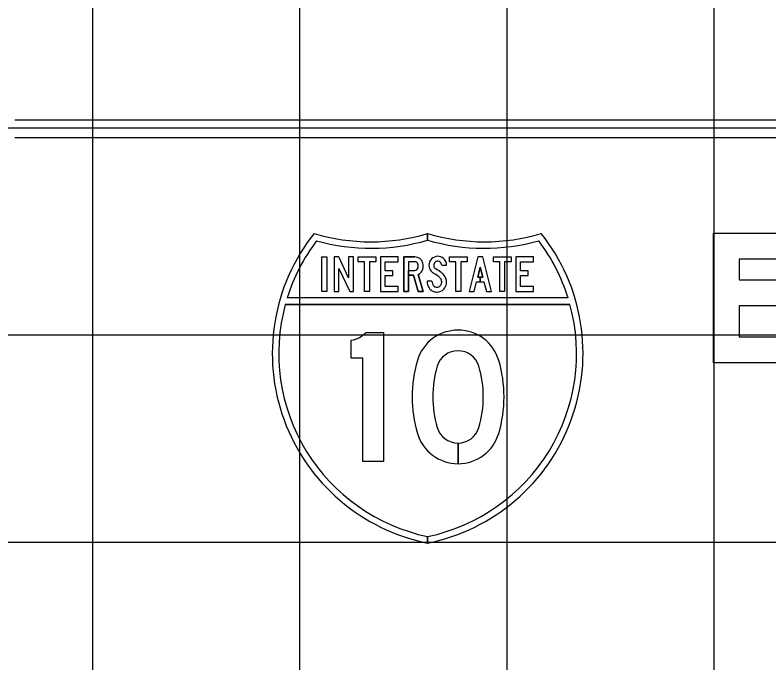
# Model space of a CAD drawing. Extents: x 1797809 to 2198143, y 249608 to 1237864.
# Drawn here: x 2195945.96 to 2195953.23, y 1237292.94 to 1237299.2 of the extents above; entities that cross this region are included whole.
import ezdxf

# ---------------------------------------------------------------- set-up
doc = ezdxf.new("R2010")
doc.units = 0
for name, color, linetype in [('GSBWFILL', 7, 'Continuous'), ('GSCOLORFILL', 7, 'Continuous'), ('GSOUTLINE', 7, 'Continuous'), ('GSSHT', 7, 'Continuous')]:
    doc.layers.add(name, color=color, linetype=linetype)

msp = doc.modelspace()

# ---------------------------------------------------------------- linework, layer by layer
at = {"layer": 'GSBWFILL'}
for p, q in [((2195949.8159, 1237296.7296), (2195949.8159, 1237296.7296)), ((2195950.2328, 1237294.863), (2195950.2328, 1237295.0624)), ((2195950.2329, 1237295.0624), (2195950.2329, 1237294.863))]:
    msp.add_line(p, q, dxfattribs=at)
for points in [[(2195953.6097, 1237297.0884), (2195953.6097, 1237296.8384), (2195952.9472, 1237296.8384), (2195952.9472, 1237296.6384), (2195953.3222, 1237296.6384), (2195953.3222, 1237296.3884), (2195952.9472, 1237296.3884), (2195952.9472, 1237296.0884), (2195953.6222, 1237296.0884), (2195953.6222, 1237295.8384), (2195952.6972, 1237295.8384), (2195952.6972, 1237297.0884)], [(2195948.9186, 1237296.8598), (2195948.9654, 1237296.8598), (2195948.9654, 1237296.5261), (2195948.9186, 1237296.5261)], [(2195949.1863, 1237296.5261), (2195949.2232, 1237296.5261), (2195949.2232, 1237296.8598), (2195949.1763, 1237296.8598), (2195949.1763, 1237296.6581), (2195949.082, 1237296.8598), (2195949.0358, 1237296.8598), (2195949.0358, 1237296.5261), (2195949.0826, 1237296.5261), (2195949.0826, 1237296.748)], [(2195949.3298, 1237296.8131), (2195949.2679, 1237296.8131), (2195949.2679, 1237296.8598), (2195949.4386, 1237296.8598), (2195949.4386, 1237296.8131), (2195949.3767, 1237296.8131), (2195949.3767, 1237296.5261), (2195949.3298, 1237296.5261)], [(2195949.5302, 1237296.5728), (2195949.5302, 1237296.6796), (2195949.6035, 1237296.6796), (2195949.6035, 1237296.7263), (2195949.5302, 1237296.7263), (2195949.5302, 1237296.8131), (2195949.654, 1237296.8131), (2195949.654, 1237296.8598), (2195949.4833, 1237296.8598), (2195949.4833, 1237296.5261), (2195949.654, 1237296.5261), (2195949.654, 1237296.5728)], [(2195950.2122, 1237296.8131), (2195950.1503, 1237296.8131), (2195950.1503, 1237296.8598), (2195950.3209, 1237296.8598), (2195950.3209, 1237296.8131), (2195950.259, 1237296.8131), (2195950.259, 1237296.5261), (2195950.2122, 1237296.5261)], [(2195950.4472, 1237296.6646), (2195950.4231, 1237296.6646), (2195950.4472, 1237296.7606), (2195950.4713, 1237296.6646), (2195950.4472, 1237296.6646), (2195950.4472, 1237296.6178), (2195950.483, 1237296.6178), (2195950.506, 1237296.5261), (2195950.5543, 1237296.5261), (2195950.4706, 1237296.8598), (2195950.4238, 1237296.8598), (2195950.3401, 1237296.5261), (2195950.3884, 1237296.5261), (2195950.4114, 1237296.6178), (2195950.4472, 1237296.6178)], [(2195950.6354, 1237296.8131), (2195950.5735, 1237296.8131), (2195950.5735, 1237296.8598), (2195950.7441, 1237296.8598), (2195950.7441, 1237296.8131), (2195950.6822, 1237296.8131), (2195950.6822, 1237296.5261), (2195950.6354, 1237296.5261)], [(2195950.8357, 1237296.5728), (2195950.8357, 1237296.6796), (2195950.9091, 1237296.6796), (2195950.9091, 1237296.7263), (2195950.8357, 1237296.7263), (2195950.8357, 1237296.8131), (2195950.9596, 1237296.8131), (2195950.9596, 1237296.8598), (2195950.7889, 1237296.8598), (2195950.7889, 1237296.5261), (2195950.9596, 1237296.5261), (2195950.9596, 1237296.5728)]]:
    msp.add_lwpolyline(points, close=True, dxfattribs=at)
for points in [[(2195949.8159, 1237296.8131), (2195949.7552, 1237296.8131), (2195949.7552, 1237296.5261), (2195949.7083, 1237296.5261), (2195949.7083, 1237296.8598), (2195949.8159, 1237296.8598)], [(2195950.0747, 1237296.7794), (2195950.1215, 1237296.7794)], [(2195949.8489, 1237296.6902), (2195949.8957, 1237296.5261), (2195949.847, 1237296.5261), (2195949.8022, 1237296.6829), (2195949.7552, 1237296.6829), (2195949.7552, 1237296.7296), (2195949.8159, 1237296.7296)], [(2195949.981, 1237296.6243), (2195949.9341, 1237296.6243)], [(2195949.3453, 1237296.1313), (2195949.5141, 1237296.1313), (2195949.5141, 1237294.8848), (2195949.3141, 1237294.8848), (2195949.3141, 1237295.882), (2195949.2016, 1237295.882), (2195949.2016, 1237296.0554)]]:
    msp.add_lwpolyline(points, dxfattribs=at)
for centre, major_axis, ratio, start_param, end_param in [((2195949.8159, 1237296.7814), (0.0786, 0), 0.997234, 0.242366, 1.570796), ((2195950.0368, 1237296.7796), (0.0862, 0), 0.997231, 1.570795, 3.141593), ((2195950.0368, 1237296.7826), (0.0833, 0), 0.997231, 0.8496, 1.570796), ((2195950.034, 1237296.7794), (0.0875, 0), 0.997231, 0, 0.8496), ((2195949.8159, 1237296.7814), (0.0318, 0), 0.997234, 0.242366, 1.570796), ((2195949.8159, 1237296.7613), (0.0318, 0), 0.997234, 4.712389, 6.040819), ((2195949.7753, 1237296.7713), (0.0736, 0), 0.997234, 6.040819, 6.525551), ((2195949.7753, 1237296.7713), (0.1205, 0), 0.997234, 6.040819, 6.525551), ((2195950.037, 1237296.7796), (0.0864, 0), 0.997231, 3.141593, 3.892391), ((2195950.0368, 1237296.7796), (0.0394, 0), 0.997231, 1.570794, 3.141592), ((2195950.037, 1237296.7796), (0.0395, 0), 0.997231, 3.141593, 3.892391), ((2195950.0512, 1237296.7929), (0.059, 0), 0.997231, 3.892391, 4.138257), ((2195950.0368, 1237296.7826), (0.0364, 0), 0.997231, 0.8496, 1.570796), ((2195950.034, 1237296.7794), (0.0406, 0), 0.997231, 0, 0.8496), ((2195949.8159, 1237296.7613), (0.0786, 0), 0.997234, 5.145616, 6.040819), ((2195950.0512, 1237296.7929), (0.1058, 0), 0.997231, 3.892391, 4.138257), ((2195948.9495, 1237295.0943), (1.9227, 0), 0.997231, 0.966754, 0.996664), ((2195948.9495, 1237295.0943), (1.9696, 0), 0.997231, 0.966754, 0.996664), ((2195949.9863, 1237296.5926), (0.1441, 0), 0.997231, 0.66121, 0.966754), ((2195950.0196, 1237296.6184), (0.1019, 0), 0.997231, 6.283185, 6.944395), ((2195950.0575, 1237296.6243), (0.1234, 0), 0.997231, 3.141605, 3.480717), ((2195950.0575, 1237296.6243), (0.0766, 0), 0.997231, 3.141612, 3.480715), ((2195949.9863, 1237296.5926), (0.0973, 0), 0.997231, 0.66121, 0.966754), ((2195950.022, 1237296.6165), (0.0525, 0), 0.997231, 5.537873, 6.123713), ((2195950.0196, 1237296.6184), (0.0551, 0), 0.997231, 6.283185, 6.944395), ((2195950.0101, 1237296.6184), (0.0646, 0), 0.997231, 6.123713, 6.283185), ((2195950.0101, 1237296.6184), (0.1114, 0), 0.997231, 6.123713, 6.283185), ((2195950.0364, 1237296.6168), (0.101, 0), 0.997231, 3.480721, 4.002272), ((2195950.0227, 1237296.6009), (0.0799, 0), 0.997231, 4.002272, 4.382154), ((2195950.0364, 1237296.6168), (0.0541, 0), 0.997231, 3.480721, 4.002272), ((2195950.0227, 1237296.6009), (0.0331, 0), 0.997231, 4.002272, 4.382154), ((2195950.0285, 1237296.6178), (0.051, 0), 0.997231, 4.382154, 4.712389), ((2195950.0285, 1237296.6105), (0.0437, 0), 0.997231, 4.712389, 5.537873), ((2195950.0285, 1237296.6105), (0.0905, 0), 0.997231, 4.712389, 5.537873), ((2195950.022, 1237296.6165), (0.0994, 0), 0.997231, 5.537873, 6.123713), ((2195950.0285, 1237296.6178), (0.0979, 0), 0.997231, 4.382154, 4.712389), ((2195949.1677, 1237296.2926), (0.2403, 0), 0.99723, 4.854019, 5.544602), ((2195950.2328, 1237295.7447), (0.4095, 0), 0.99723, 0.286277, 2.855316), ((2195950.2328, 1237295.7447), (0.2095, 0), 0.99723, 0.286277, 2.855316), ((2195951.0391, 1237295.5081), (1.25, 0), 0.99723, 2.855316, 3.42787), ((2195951.0391, 1237295.5081), (1.05, 0), 0.99723, 2.855316, 3.42787), ((2195949.4266, 1237295.5081), (1.05, 0), 0.99723, 5.996908, 6.569462), ((2195949.4266, 1237295.5081), (1.25, 0), 0.99723, 5.996908, 6.569462), ((2195950.2328, 1237295.2714), (0.4095, 0), 0.99723, 3.42787, 4.712389), ((2195950.2328, 1237295.2714), (0.2095, 0), 0.99723, 3.42787, 4.712389), ((2195950.2328, 1237295.2714), (0.2095, 0), 0.99723, 4.712687, 5.996908), ((2195950.2328, 1237295.2714), (0.4095, 0), 0.99723, 4.712542, 5.996908)]:
    msp.add_ellipse(centre, major_axis=major_axis, ratio=ratio, start_param=start_param, end_param=end_param, dxfattribs=at)
at = {"layer": 'GSCOLORFILL'}
for p, q in [((2195958.9556, 1237298.1801), (2195945.9556, 1237298.1801)), ((2195945.9556, 1237298.0134), (2195958.9556, 1237298.0134)), ((2195949.8159, 1237296.7296), (2195949.8159, 1237296.7296)), ((2195950.2328, 1237294.863), (2195950.2328, 1237295.0624)), ((2195950.2329, 1237295.0624), (2195950.2329, 1237294.863))]:
    msp.add_line(p, q, dxfattribs=at)
for points in [[(2195949.9391, 1237297.087), (2195949.9391, 1237297.0219)], [(2195949.9391, 1237297.0219), (2195949.9391, 1237297.087)], [(2195949.8159, 1237296.8131), (2195949.7552, 1237296.8131), (2195949.7552, 1237296.5261), (2195949.7083, 1237296.5261), (2195949.7083, 1237296.8598), (2195949.8159, 1237296.8598)], [(2195950.0747, 1237296.7794), (2195950.1215, 1237296.7794)], [(2195949.8489, 1237296.6902), (2195949.8957, 1237296.5261), (2195949.847, 1237296.5261), (2195949.8022, 1237296.6829), (2195949.7552, 1237296.6829), (2195949.7552, 1237296.7296), (2195949.8159, 1237296.7296)], [(2195949.981, 1237296.6243), (2195949.9341, 1237296.6243)], [(2195951.2949, 1237296.4637), (2195948.5832, 1237296.4637)], [(2195948.565, 1237296.4014), (2195951.3131, 1237296.4014)], [(2195951.3131, 1237296.4014), (2195948.565, 1237296.4014)], [(2195949.3453, 1237296.1313), (2195949.5141, 1237296.1313), (2195949.5141, 1237294.8848), (2195949.3141, 1237294.8848), (2195949.3141, 1237295.882), (2195949.2016, 1237295.882), (2195949.2016, 1237296.0554)], [(2195949.9391, 1237294.0953), (2195949.9391, 1237294.159)], [(2195949.9391, 1237294.159), (2195949.9391, 1237294.0953)]]:
    msp.add_lwpolyline(points, dxfattribs=at)
for points in [[(2195953.6097, 1237297.0884), (2195953.6097, 1237296.8384), (2195952.9472, 1237296.8384), (2195952.9472, 1237296.6384), (2195953.3222, 1237296.6384), (2195953.3222, 1237296.3884), (2195952.9472, 1237296.3884), (2195952.9472, 1237296.0884), (2195953.6222, 1237296.0884), (2195953.6222, 1237295.8384), (2195952.6972, 1237295.8384), (2195952.6972, 1237297.0884)], [(2195948.9186, 1237296.8598), (2195948.9654, 1237296.8598), (2195948.9654, 1237296.5261), (2195948.9186, 1237296.5261)], [(2195949.1863, 1237296.5261), (2195949.2232, 1237296.5261), (2195949.2232, 1237296.8598), (2195949.1763, 1237296.8598), (2195949.1763, 1237296.6581), (2195949.082, 1237296.8598), (2195949.0358, 1237296.8598), (2195949.0358, 1237296.5261), (2195949.0826, 1237296.5261), (2195949.0826, 1237296.748)], [(2195949.3298, 1237296.8131), (2195949.2679, 1237296.8131), (2195949.2679, 1237296.8598), (2195949.4386, 1237296.8598), (2195949.4386, 1237296.8131), (2195949.3767, 1237296.8131), (2195949.3767, 1237296.5261), (2195949.3298, 1237296.5261)], [(2195949.5302, 1237296.5728), (2195949.5302, 1237296.6796), (2195949.6035, 1237296.6796), (2195949.6035, 1237296.7263), (2195949.5302, 1237296.7263), (2195949.5302, 1237296.8131), (2195949.654, 1237296.8131), (2195949.654, 1237296.8598), (2195949.4833, 1237296.8598), (2195949.4833, 1237296.5261), (2195949.654, 1237296.5261), (2195949.654, 1237296.5728)], [(2195950.2122, 1237296.8131), (2195950.1503, 1237296.8131), (2195950.1503, 1237296.8598), (2195950.3209, 1237296.8598), (2195950.3209, 1237296.8131), (2195950.259, 1237296.8131), (2195950.259, 1237296.5261), (2195950.2122, 1237296.5261)], [(2195950.4472, 1237296.6646), (2195950.4231, 1237296.6646), (2195950.4472, 1237296.7606), (2195950.4713, 1237296.6646), (2195950.4472, 1237296.6646), (2195950.4472, 1237296.6178), (2195950.483, 1237296.6178), (2195950.506, 1237296.5261), (2195950.5543, 1237296.5261), (2195950.4706, 1237296.8598), (2195950.4238, 1237296.8598), (2195950.3401, 1237296.5261), (2195950.3884, 1237296.5261), (2195950.4114, 1237296.6178), (2195950.4472, 1237296.6178)], [(2195950.6354, 1237296.8131), (2195950.5735, 1237296.8131), (2195950.5735, 1237296.8598), (2195950.7441, 1237296.8598), (2195950.7441, 1237296.8131), (2195950.6822, 1237296.8131), (2195950.6822, 1237296.5261), (2195950.6354, 1237296.5261)], [(2195950.8357, 1237296.5728), (2195950.8357, 1237296.6796), (2195950.9091, 1237296.6796), (2195950.9091, 1237296.7263), (2195950.8357, 1237296.7263), (2195950.8357, 1237296.8131), (2195950.9596, 1237296.8131), (2195950.9596, 1237296.8598), (2195950.7889, 1237296.8598), (2195950.7889, 1237296.5261), (2195950.9596, 1237296.5261), (2195950.9596, 1237296.5728)]]:
    msp.add_lwpolyline(points, close=True, dxfattribs=at)
for centre, major_axis, ratio, start_param, end_param in [((2195950.3141, 1237295.9273), (1.875, 0), 0.99723, 2.472588, 4.511032), ((2195949.3912, 1237298.8752), (1.875, 0), 0.99723, 4.415842, 5.008936), ((2195949.5641, 1237295.9273), (1.875, 0), 0.99723, 4.913764, 6.95219), ((2195950.487, 1237298.8752), (1.875, 0), 0.99723, 4.41586, 5.008936), ((2195950.3141, 1237295.9273), (1.8125, 0), 0.99723, 2.495747, 2.84029), ((2195949.3912, 1237298.8752), (1.9375, 0), 0.99723, 4.438241, 4.999094), ((2195950.487, 1237298.8752), (1.9375, 0), 0.99723, 4.425702, 4.986537), ((2195949.5641, 1237295.9273), (1.8125, 0), 0.99723, 0.301302, 0.645846), ((2195949.8159, 1237296.7814), (0.0786, 0), 0.997234, 0.242366, 1.570796), ((2195950.0368, 1237296.7796), (0.0862, 0), 0.997231, 1.570795, 3.141593), ((2195950.0368, 1237296.7826), (0.0833, 0), 0.997231, 0.8496, 1.570796), ((2195950.034, 1237296.7794), (0.0875, 0), 0.997231, 0, 0.8496), ((2195949.8159, 1237296.7814), (0.0318, 0), 0.997234, 0.242366, 1.570796), ((2195949.8159, 1237296.7613), (0.0318, 0), 0.997234, 4.712389, 6.040819), ((2195949.7753, 1237296.7713), (0.0736, 0), 0.997234, 6.040819, 6.525551), ((2195949.7753, 1237296.7713), (0.1205, 0), 0.997234, 6.040819, 6.525551), ((2195950.037, 1237296.7796), (0.0864, 0), 0.997231, 3.141593, 3.892391), ((2195950.0368, 1237296.7796), (0.0394, 0), 0.997231, 1.570794, 3.141592), ((2195950.037, 1237296.7796), (0.0395, 0), 0.997231, 3.141593, 3.892391), ((2195950.0512, 1237296.7929), (0.059, 0), 0.997231, 3.892391, 4.138257), ((2195950.0368, 1237296.7826), (0.0364, 0), 0.997231, 0.8496, 1.570796), ((2195950.034, 1237296.7794), (0.0406, 0), 0.997231, 0, 0.8496), ((2195949.8159, 1237296.7613), (0.0786, 0), 0.997234, 5.145616, 6.040819), ((2195950.0512, 1237296.7929), (0.1058, 0), 0.997231, 3.892391, 4.138257), ((2195948.9495, 1237295.0943), (1.9227, 0), 0.997231, 0.966754, 0.996664), ((2195948.9495, 1237295.0943), (1.9696, 0), 0.997231, 0.966754, 0.996664), ((2195949.9863, 1237296.5926), (0.1441, 0), 0.997231, 0.66121, 0.966754), ((2195950.0196, 1237296.6184), (0.1019, 0), 0.997231, 6.283185, 6.944395), ((2195950.0575, 1237296.6243), (0.1234, 0), 0.997231, 3.141605, 3.480717), ((2195950.0575, 1237296.6243), (0.0766, 0), 0.997231, 3.141612, 3.480715), ((2195949.9863, 1237296.5926), (0.0973, 0), 0.997231, 0.66121, 0.966754), ((2195950.022, 1237296.6165), (0.0525, 0), 0.997231, 5.537873, 6.123713), ((2195950.0196, 1237296.6184), (0.0551, 0), 0.997231, 6.283185, 6.944395), ((2195950.0101, 1237296.6184), (0.0646, 0), 0.997231, 6.123713, 6.283185), ((2195950.0101, 1237296.6184), (0.1114, 0), 0.997231, 6.123713, 6.283185), ((2195950.0364, 1237296.6168), (0.101, 0), 0.997231, 3.480721, 4.002272), ((2195950.0227, 1237296.6009), (0.0799, 0), 0.997231, 4.002272, 4.382154), ((2195950.0364, 1237296.6168), (0.0541, 0), 0.997231, 3.480721, 4.002272), ((2195950.0227, 1237296.6009), (0.0331, 0), 0.997231, 4.002272, 4.382154), ((2195950.0285, 1237296.6178), (0.051, 0), 0.997231, 4.382154, 4.712389), ((2195950.0285, 1237296.6105), (0.0437, 0), 0.997231, 4.712389, 5.537873), ((2195950.0285, 1237296.6105), (0.0905, 0), 0.997231, 4.712389, 5.537873), ((2195950.022, 1237296.6165), (0.0994, 0), 0.997231, 5.537873, 6.123713), ((2195950.0285, 1237296.6178), (0.0979, 0), 0.997231, 4.382154, 4.712389), ((2195950.3141, 1237295.9273), (1.8125, 0), 0.99723, 2.876207, 4.503988), ((2195949.5641, 1237295.9273), (1.8125, 0), 0.99723, 4.920809, 6.548571), ((2195949.1677, 1237296.2926), (0.2403, 0), 0.99723, 4.854019, 5.544602), ((2195950.2328, 1237295.7447), (0.4095, 0), 0.99723, 0.286277, 2.855316), ((2195950.2328, 1237295.7447), (0.2095, 0), 0.99723, 0.286277, 2.855316), ((2195951.0391, 1237295.5081), (1.25, 0), 0.99723, 2.855316, 3.42787), ((2195951.0391, 1237295.5081), (1.05, 0), 0.99723, 2.855316, 3.42787), ((2195949.4266, 1237295.5081), (1.05, 0), 0.99723, 5.996908, 6.569462), ((2195949.4266, 1237295.5081), (1.25, 0), 0.99723, 5.996908, 6.569462), ((2195950.2328, 1237295.2714), (0.4095, 0), 0.99723, 3.42787, 4.712389), ((2195950.2328, 1237295.2714), (0.2095, 0), 0.99723, 3.42787, 4.712389), ((2195950.2328, 1237295.2714), (0.2095, 0), 0.99723, 4.712687, 5.996908), ((2195950.2328, 1237295.2714), (0.4095, 0), 0.99723, 4.712542, 5.996908)]:
    msp.add_ellipse(centre, major_axis=major_axis, ratio=ratio, start_param=start_param, end_param=end_param, dxfattribs=at)
at = {"layer": 'GSOUTLINE'}
for p, q in [((2195949.8159, 1237296.8598), (2195949.7083, 1237296.8598)), ((2195949.8159, 1237296.8131), (2195949.8159, 1237296.8131))]:
    msp.add_line(p, q, dxfattribs=at)
for points in [[(2195953.6097, 1237297.0884), (2195953.6097, 1237296.8384), (2195952.9472, 1237296.8384), (2195952.9472, 1237296.6384), (2195953.3222, 1237296.6384), (2195953.3222, 1237296.3884), (2195952.9472, 1237296.3884), (2195952.9472, 1237296.0884), (2195953.6222, 1237296.0884), (2195953.6222, 1237295.8384), (2195952.6972, 1237295.8384), (2195952.6972, 1237297.0884)], [(2195948.9186, 1237296.8598), (2195948.9654, 1237296.8598), (2195948.9654, 1237296.5261), (2195948.9186, 1237296.5261)], [(2195949.1863, 1237296.5261), (2195949.2232, 1237296.5261), (2195949.2232, 1237296.8598), (2195949.1763, 1237296.8598), (2195949.1763, 1237296.6581), (2195949.082, 1237296.8598), (2195949.0358, 1237296.8598), (2195949.0358, 1237296.5261), (2195949.0826, 1237296.5261), (2195949.0826, 1237296.748)], [(2195949.3298, 1237296.8131), (2195949.2679, 1237296.8131), (2195949.2679, 1237296.8598), (2195949.4386, 1237296.8598), (2195949.4386, 1237296.8131), (2195949.3767, 1237296.8131), (2195949.3767, 1237296.5261), (2195949.3298, 1237296.5261)], [(2195949.5302, 1237296.5728), (2195949.5302, 1237296.6796), (2195949.6035, 1237296.6796), (2195949.6035, 1237296.7263), (2195949.5302, 1237296.7263), (2195949.5302, 1237296.8131), (2195949.654, 1237296.8131), (2195949.654, 1237296.8598), (2195949.4833, 1237296.8598), (2195949.4833, 1237296.5261), (2195949.654, 1237296.5261), (2195949.654, 1237296.5728)], [(2195950.2122, 1237296.8131), (2195950.1503, 1237296.8131), (2195950.1503, 1237296.8598), (2195950.3209, 1237296.8598), (2195950.3209, 1237296.8131), (2195950.259, 1237296.8131), (2195950.259, 1237296.5261), (2195950.2122, 1237296.5261)], [(2195950.4114, 1237296.6178), (2195950.483, 1237296.6178), (2195950.506, 1237296.5261), (2195950.5543, 1237296.5261), (2195950.4706, 1237296.8598), (2195950.4238, 1237296.8598), (2195950.3401, 1237296.5261), (2195950.3884, 1237296.5261)], [(2195950.6354, 1237296.8131), (2195950.5735, 1237296.8131), (2195950.5735, 1237296.8598), (2195950.7441, 1237296.8598), (2195950.7441, 1237296.8131), (2195950.6822, 1237296.8131), (2195950.6822, 1237296.5261), (2195950.6354, 1237296.5261)], [(2195950.8357, 1237296.5728), (2195950.8357, 1237296.6796), (2195950.9091, 1237296.6796), (2195950.9091, 1237296.7263), (2195950.8357, 1237296.7263), (2195950.8357, 1237296.8131), (2195950.9596, 1237296.8131), (2195950.9596, 1237296.8598), (2195950.7889, 1237296.8598), (2195950.7889, 1237296.5261), (2195950.9596, 1237296.5261), (2195950.9596, 1237296.5728)], [(2195950.4713, 1237296.6646), (2195950.4472, 1237296.7606), (2195950.4231, 1237296.6646)]]:
    msp.add_lwpolyline(points, close=True, dxfattribs=at)
for points in [[(2195949.7083, 1237296.8598), (2195949.7083, 1237296.5261), (2195949.7552, 1237296.5261), (2195949.7552, 1237296.6829), (2195949.8022, 1237296.6829), (2195949.847, 1237296.5261), (2195949.8957, 1237296.5261), (2195949.8489, 1237296.6902)], [(2195949.8159, 1237296.8131), (2195949.7552, 1237296.8131), (2195949.7552, 1237296.7296), (2195949.8159, 1237296.7296)], [(2195950.0747, 1237296.7794), (2195950.1215, 1237296.7794)], [(2195949.981, 1237296.6243), (2195949.9341, 1237296.6243)], [(2195949.3453, 1237296.1313), (2195949.5141, 1237296.1313), (2195949.5141, 1237294.8848), (2195949.3141, 1237294.8848), (2195949.3141, 1237295.882), (2195949.2016, 1237295.882), (2195949.2016, 1237296.0554)]]:
    msp.add_lwpolyline(points, dxfattribs=at)
for centre, major_axis, ratio, start_param, end_param in [((2195949.8159, 1237296.7814), (0.0786, 0), 0.997234, 0.242366, 1.570796), ((2195950.0368, 1237296.7796), (0.0862, 0), 0.997231, 1.570795, 3.141593), ((2195950.0368, 1237296.7826), (0.0833, 0), 0.997231, 0.8496, 1.570796), ((2195950.034, 1237296.7794), (0.0875, 0), 0.997231, 0, 0.8496), ((2195949.8159, 1237296.7814), (0.0318, 0), 0.997234, 0.242366, 1.570796), ((2195949.8159, 1237296.7613), (0.0318, 0), 0.997234, 4.712389, 6.040819), ((2195949.7753, 1237296.7713), (0.0736, 0), 0.997234, 6.040819, 6.525551), ((2195949.7753, 1237296.7713), (0.1205, 0), 0.997234, 6.040819, 6.525551), ((2195950.037, 1237296.7796), (0.0864, 0), 0.997231, 3.141593, 3.892391), ((2195950.0368, 1237296.7796), (0.0394, 0), 0.997231, 1.570794, 3.141592), ((2195950.037, 1237296.7796), (0.0395, 0), 0.997231, 3.141593, 3.892391), ((2195950.0512, 1237296.7929), (0.059, 0), 0.997231, 3.892391, 4.138257), ((2195950.0368, 1237296.7826), (0.0364, 0), 0.997231, 0.8496, 1.570796), ((2195950.034, 1237296.7794), (0.0406, 0), 0.997231, 0, 0.8496), ((2195949.8159, 1237296.7613), (0.0786, 0), 0.997234, 5.145616, 6.040819), ((2195950.0512, 1237296.7929), (0.1058, 0), 0.997231, 3.892391, 4.138257), ((2195948.9495, 1237295.0943), (1.9227, 0), 0.997231, 0.966754, 0.996664), ((2195948.9495, 1237295.0943), (1.9696, 0), 0.997231, 0.966754, 0.996664), ((2195949.9863, 1237296.5926), (0.1441, 0), 0.997231, 0.66121, 0.966754), ((2195950.0196, 1237296.6184), (0.1019, 0), 0.997231, 6.283185, 6.944395), ((2195950.0575, 1237296.6243), (0.1234, 0), 0.997231, 3.141605, 3.480717), ((2195950.0575, 1237296.6243), (0.0766, 0), 0.997231, 3.141612, 3.480715), ((2195949.9863, 1237296.5926), (0.0973, 0), 0.997231, 0.66121, 0.966754), ((2195950.022, 1237296.6165), (0.0525, 0), 0.997231, 5.537873, 6.123713), ((2195950.0196, 1237296.6184), (0.0551, 0), 0.997231, 6.283185, 6.944395), ((2195950.0101, 1237296.6184), (0.0646, 0), 0.997231, 6.123713, 6.283185), ((2195950.0101, 1237296.6184), (0.1114, 0), 0.997231, 6.123713, 6.283185), ((2195950.0364, 1237296.6168), (0.101, 0), 0.997231, 3.480721, 4.002272), ((2195950.0227, 1237296.6009), (0.0799, 0), 0.997231, 4.002272, 4.382154), ((2195950.0364, 1237296.6168), (0.0541, 0), 0.997231, 3.480721, 4.002272), ((2195950.0227, 1237296.6009), (0.0331, 0), 0.997231, 4.002272, 4.382154), ((2195950.0285, 1237296.6178), (0.051, 0), 0.997231, 4.382154, 4.712389), ((2195950.0285, 1237296.6105), (0.0437, 0), 0.997231, 4.712389, 5.537873), ((2195950.0285, 1237296.6105), (0.0905, 0), 0.997231, 4.712389, 5.537873), ((2195950.022, 1237296.6165), (0.0994, 0), 0.997231, 5.537873, 6.123713), ((2195950.0285, 1237296.6178), (0.0979, 0), 0.997231, 4.382154, 4.712389), ((2195949.1677, 1237296.2926), (0.2403, 0), 0.99723, 4.854019, 5.544602), ((2195950.2328, 1237295.7447), (0.4095, 0), 0.99723, 0.286277, 2.855316), ((2195950.2328, 1237295.7447), (0.2095, 0), 0.99723, 0.286277, 2.855316), ((2195951.0391, 1237295.5081), (1.25, 0), 0.99723, 2.855316, 3.42787), ((2195951.0391, 1237295.5081), (1.05, 0), 0.99723, 2.855316, 3.42787), ((2195949.4266, 1237295.5081), (1.05, 0), 0.99723, 5.996908, 6.569462), ((2195949.4266, 1237295.5081), (1.25, 0), 0.99723, 5.996908, 6.569462), ((2195950.2328, 1237295.2714), (0.4095, 0), 0.99723, 3.42787, 5.996908), ((2195950.2328, 1237295.2714), (0.2095, 0), 0.99723, 3.42787, 5.996908)]:
    msp.add_ellipse(centre, major_axis=major_axis, ratio=ratio, start_param=start_param, end_param=end_param, dxfattribs=at)
at = {"layer": 'GSSHT'}
for p, q in [((2195946.7065, 1237258.1062), (2195946.7065, 1237318.1062)), ((2195948.7065, 1237258.1062), (2195948.7065, 1237318.1062)), ((2195950.7065, 1237258.1062), (2195950.7065, 1237318.1062)), ((2195952.7065, 1237258.1062), (2195952.7065, 1237318.1062)), ((2195924.7065, 1237298.1062), (2196054.7065, 1237298.1062)), ((2195924.7065, 1237296.1062), (2196054.7065, 1237296.1062)), ((2195924.7065, 1237294.1062), (2196054.7065, 1237294.1062))]:
    msp.add_line(p, q, dxfattribs=at)

doc.saveas('drawing.dxf')
